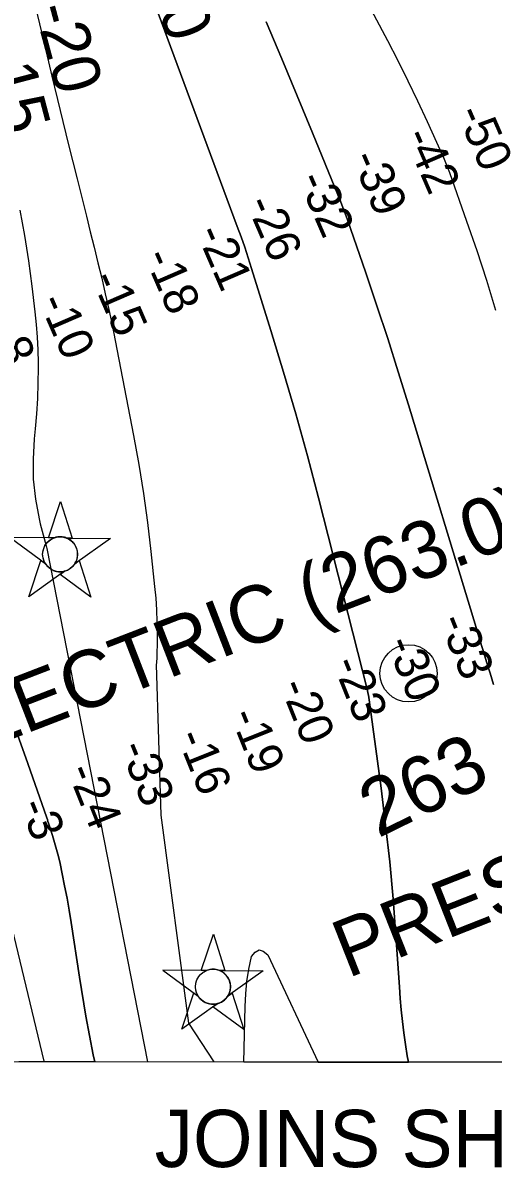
# Model space of a CAD drawing. Extents: x 3245246 to 3283090, y 806824 to 832173.
# Drawn here: x 3272062 to 3272883, y 812018 to 814018 of the extents above; entities that cross this region are included whole.
import ezdxf

# ---------------------------------------------------------------- set-up
doc = ezdxf.new("R2010")
doc.units = 0
for name, color, linetype in [('V-ANNO-TEXT', 7, 'Continuous'), ('V-CHAN-NAID', 7, 'Continuous'), ('V-GRID-FRAM', 7, 'Continuous'), ('V-RIVR-IDEN', 7, 'Continuous'), ('V-RIVR-MILE', 7, 'Continuous'), ('V-RIVR-RANG', 7, 'Continuous'), ('V-TOPO-DPTH', 7, 'Continuous'), ('V-TOPO-MAJR', 7, 'Continuous'), ('V-TOPO-MINR', 7, 'Continuous'), ('V-TOPO-MINR-IDEN', 7, 'Continuous')]:
    doc.layers.add(name, color=color, linetype=linetype)

msp = doc.modelspace()

# ---------------------------------------------------------------- linework, layer by layer
at = {"layer": 'V-CHAN-NAID'}
for points in [[(3272116.1, 813118.6), (3272106.6, 813118.7), (3272127.7, 813182.2), (3272147.9, 813118.4), (3272138.3, 813118.5), (3272136.7, 813119.1), (3272134.7, 813119.7), (3272132.6, 813120.1), (3272130.6, 813120.4), (3272129.4, 813120.6), (3272127.9, 813120.6), (3272126.2, 813120.6), (3272124.8, 813120.6), (3272122.9, 813120.4), (3272121.5, 813120.1), (3272119.7, 813119.8), (3272118.2, 813119.3), (3272117.2, 813119)], [(3272116.1, 813118.6), (3272039.7, 813119.2), (3272101.2, 813073.8), (3272100.1, 813075.7), (3272099.3, 813077.3), (3272098.5, 813079.3), (3272097.8, 813081.3), (3272097.4, 813082.7), (3272097.1, 813084.3), (3272096.8, 813085.7), (3272096.6, 813087.3), (3272096.5, 813089.1), (3272096.5, 813090.7), (3272096.6, 813092.7), (3272096.8, 813094.3), (3272097.2, 813096.5), (3272097.7, 813098.5), (3272098.3, 813100.4), (3272098.9, 813102), (3272099.6, 813103.6), (3272100.5, 813105.2), (3272101.5, 813106.9), (3272102.6, 813108.4), (3272103.6, 813109.6), (3272104.6, 813110.8), (3272105.9, 813112.1), (3272106.9, 813113.1), (3272108.6, 813114.5), (3272109.8, 813115.3), (3272111.5, 813116.4), (3272113.3, 813117.4), (3272114.7, 813118)], [(3272138.3, 813118.5), (3272214.8, 813117.9), (3272152.6, 813073.4), (3272153.5, 813074.9), (3272154.5, 813076.8), (3272155.2, 813078.3), (3272156, 813080.3), (3272156.5, 813082.1), (3272156.9, 813083.7), (3272157.3, 813085.7), (3272157.4, 813087.3), (3272157.6, 813089.5), (3272157.5, 813091.6), (3272157.4, 813093.8), (3272157.1, 813095.5), (3272156.6, 813097.8), (3272156, 813099.9), (3272155.2, 813101.9), (3272154.6, 813103.3), (3272153.5, 813105.3), (3272152.5, 813107), (3272151.3, 813108.7), (3272150, 813110.2), (3272148.7, 813111.6), (3272147.1, 813113.1), (3272145.4, 813114.5), (3272143.7, 813115.7), (3272141.8, 813116.8), (3272140.3, 813117.6)], [(3272134.6, 813060.5), (3272072.4, 813016), (3272093.5, 813079.5), (3272101.2, 813073.8), (3272101.9, 813072.8), (3272103.2, 813071), (3272104.5, 813069.5), (3272105.9, 813068), (3272107.3, 813066.8), (3272108.8, 813065.6), (3272110.2, 813064.6), (3272111.8, 813063.6), (3272113.6, 813062.7), (3272115.3, 813061.9), (3272116.8, 813061.3), (3272118.4, 813060.8), (3272120.6, 813060.2), (3272122.2, 813060), (3272124.2, 813059.7), (3272125.7, 813059.6), (3272127.6, 813059.6), (3272129.3, 813059.6), (3272131, 813059.8), (3272132.9, 813060.1)], [(3272152.6, 813073.4), (3272160.4, 813079), (3272180.6, 813015.2), (3272126.8, 813054.9), (3272134.6, 813060.5), (3272136.2, 813061), (3272137.9, 813061.5), (3272140, 813062.5), (3272141.8, 813063.3), (3272143.6, 813064.5), (3272145.4, 813065.7), (3272146.9, 813066.9), (3272148.2, 813068.1), (3272149.6, 813069.5), (3272150.8, 813070.9), (3272151.9, 813072.4)], [(3272383, 812363.2), (3272373.4, 812363.3), (3272394.5, 812426.8), (3272414.7, 812363), (3272405.1, 812363.1), (3272403.6, 812363.7), (3272401.5, 812364.3), (3272399.4, 812364.7), (3272397.4, 812365), (3272396.2, 812365.2), (3272394.7, 812365.2), (3272393, 812365.2), (3272391.6, 812365.2), (3272389.7, 812365), (3272388.3, 812364.7), (3272386.5, 812364.4), (3272385, 812363.9), (3272384, 812363.6)], [(3272383, 812363.2), (3272306.5, 812363.8), (3272368, 812318.4), (3272366.9, 812320.3), (3272366.1, 812321.9), (3272365.3, 812323.9), (3272364.6, 812325.9), (3272364.2, 812327.3), (3272363.9, 812328.9), (3272363.6, 812330.3), (3272363.4, 812331.9), (3272363.3, 812333.7), (3272363.3, 812335.3), (3272363.4, 812337.3), (3272363.6, 812338.9), (3272364, 812341.1), (3272364.5, 812343.1), (3272365.1, 812345), (3272365.7, 812346.6), (3272366.5, 812348.2), (3272367.3, 812349.8), (3272368.3, 812351.5), (3272369.4, 812353), (3272370.4, 812354.2), (3272371.4, 812355.4), (3272372.7, 812356.7), (3272373.7, 812357.7), (3272375.4, 812359.1), (3272376.6, 812360), (3272378.3, 812361), (3272380.1, 812362), (3272381.5, 812362.6)], [(3272405.1, 812363.1), (3272481.6, 812362.5), (3272419.4, 812318), (3272420.3, 812319.5), (3272421.3, 812321.4), (3272422, 812322.9), (3272422.8, 812324.9), (3272423.3, 812326.7), (3272423.7, 812328.3), (3272424.1, 812330.3), (3272424.2, 812331.9), (3272424.4, 812334.1), (3272424.3, 812336.2), (3272424.2, 812338.4), (3272423.9, 812340.1), (3272423.4, 812342.4), (3272422.8, 812344.5), (3272422, 812346.5), (3272421.4, 812347.9), (3272420.4, 812349.9), (3272419.3, 812351.6), (3272418.1, 812353.3), (3272416.8, 812354.8), (3272415.5, 812356.2), (3272413.9, 812357.7), (3272412.2, 812359.1), (3272410.5, 812360.3), (3272408.6, 812361.4), (3272407.1, 812362.2)], [(3272401.4, 812305.1), (3272339.2, 812260.6), (3272360.3, 812324.1), (3272368, 812318.4), (3272368.7, 812317.4), (3272370, 812315.6), (3272371.3, 812314.1), (3272372.7, 812312.6), (3272374.1, 812311.4), (3272375.6, 812310.2), (3272377, 812309.2), (3272378.6, 812308.2), (3272380.4, 812307.3), (3272382.2, 812306.5), (3272383.6, 812305.9), (3272385.2, 812305.4), (3272387.5, 812304.8), (3272389, 812304.6), (3272391, 812304.3), (3272392.5, 812304.2), (3272394.4, 812304.2), (3272396.1, 812304.2), (3272397.8, 812304.4), (3272399.7, 812304.7)], [(3272419.4, 812318), (3272427.2, 812323.6), (3272447.4, 812259.8), (3272393.6, 812299.5), (3272401.4, 812305.1), (3272403.1, 812305.6), (3272404.7, 812306.1), (3272406.8, 812307.1), (3272408.6, 812307.9), (3272410.4, 812309.1), (3272412.2, 812310.3), (3272413.7, 812311.5), (3272415, 812312.7), (3272416.4, 812314.1), (3272417.6, 812315.5), (3272418.7, 812317)]]:
    msp.add_lwpolyline(points, close=True, dxfattribs=at)
for centre in [(3272127, 813090.1), (3272393.8, 812334.7)]:
    msp.add_circle(centre, 30.5, dxfattribs=at)
at = {"layer": 'V-GRID-FRAM'}
msp.add_lwpolyline([(3249428.8, 830400), (3280833.3, 830386.3), (3280833.3, 812199.6), (3249412.9, 812213.3), (3249428.8, 830400)], dxfattribs=at)
at = {"layer": 'V-RIVR-MILE'}
msp.add_circle((3272735.3, 812882.1), 50, dxfattribs=at)
at = {"layer": 'V-TOPO-DPTH'}
for q in [(3272447.7, 812203.2), (3272735.2, 812203.1)]:
    msp.add_line((3272577.5, 812203.2), q, dxfattribs=at)
for points in [[(3272735.2, 812203.1), (3272733.1, 812214.1), (3272729.8, 812234), (3272726.9, 812254), (3272724.6, 812274), (3272722.5, 812294.1), (3272720.7, 812314.2), (3272719.2, 812334.4), (3272713.1, 812423.5), (3272708.1, 812488.2), (3272702.3, 812552.8), (3272695.2, 812617.2), (3272687.2, 812681.6), (3272666.6, 812835.8), (3272666, 812839.9), (3272665.3, 812844), (3272664.4, 812848), (3272663.5, 812852.1), (3272578, 813188.4), (3272558.6, 813262), (3272538.5, 813335.3), (3272517.2, 813408.4), (3272495.1, 813481.2), (3272461.3, 813589.5), (3272455.4, 813607.9), (3272449.3, 813626.3), (3272442.9, 813644.5), (3272436.3, 813662.7), (3272181.8, 814350.1)], [(3272735.2, 812203.1), (3272733.1, 812214.1), (3272729.8, 812234), (3272726.9, 812254), (3272724.6, 812274), (3272722.5, 812294.1), (3272720.7, 812314.2), (3272719.2, 812334.4), (3272713.1, 812423.5), (3272708.1, 812488.2), (3272702.3, 812552.8), (3272695.2, 812617.2), (3272687.2, 812681.6), (3272666.6, 812835.8), (3272666, 812839.9), (3272665.3, 812844), (3272664.4, 812848), (3272663.5, 812852.1), (3272578, 813188.4), (3272558.6, 813262), (3272538.5, 813335.3), (3272517.2, 813408.4), (3272495.1, 813481.2), (3272461.3, 813589.5), (3272455.4, 813607.9), (3272449.3, 813626.3), (3272442.9, 813644.5), (3272436.3, 813662.7), (3272181.8, 814350.1)], [(3272072.6, 814094.4), (3272098.3, 813985), (3272112.5, 813925.1), (3272126.9, 813865.2), (3272141.6, 813805.5), (3272156.5, 813745.7), (3272173, 813680.4), (3272179.7, 813653.4), (3272186.4, 813626.3), (3272193, 813599.3), (3272199.6, 813572.2), (3272205.9, 813545.1), (3272211.9, 813517.9), (3272217.6, 813490.6), (3272223.1, 813463.3), (3272255, 813297.3), (3272264.1, 813246.9), (3272272.3, 813196.4), (3272279.3, 813145.6), (3272285.4, 813094.8), (3272291.9, 813033.9), (3272293.8, 813013.4), (3272295.2, 812992.8), (3272295.9, 812972.2), (3272296.2, 812951.6), (3272296.2, 812930.6), (3272296, 812920.5), (3272295.7, 812910.4), (3272295, 812900.3), (3272294.8, 812897.4)], [(3272072.6, 814094.4), (3272098.3, 813985), (3272112.5, 813925.1), (3272126.9, 813865.2), (3272141.6, 813805.5), (3272156.5, 813745.7), (3272173, 813680.4), (3272179.7, 813653.4), (3272186.4, 813626.3), (3272193, 813599.3), (3272199.6, 813572.2), (3272205.9, 813545.1), (3272211.9, 813517.9), (3272217.6, 813490.6), (3272223.1, 813463.3), (3272255, 813297.3), (3272264.1, 813246.9), (3272272.3, 813196.4), (3272279.3, 813145.6), (3272285.4, 813094.8), (3272291.9, 813033.9), (3272293.8, 813013.4), (3272295.2, 812992.8), (3272295.9, 812972.2), (3272296.2, 812951.6), (3272296.2, 812930.6), (3272296, 812920.5), (3272295.7, 812910.4), (3272295, 812900.3), (3272294.8, 812897.4)], [(3272486.6, 814020.3), (3272513.9, 813955.6), (3272540.9, 813890.9), (3272567.6, 813826), (3272611.9, 813717.7), (3272616.2, 813706.9), (3272620.4, 813696), (3272624.5, 813685.1), (3272628.4, 813674.1), (3272660.4, 813581.6), (3272679.9, 813524.2), (3272699, 813466.7), (3272717.3, 813409), (3272735.2, 813351.1), (3272853.2, 812961.9), (3272859.2, 812942.1), (3272865.3, 812922.3), (3272871.4, 812902.5), (3272877.6, 812882.7), (3272883.7, 812862.9)], [(3272883.7, 812862.9), (3272877.6, 812882.7), (3272871.4, 812902.5), (3272865.3, 812922.3), (3272859.2, 812942.1), (3272853.2, 812961.9), (3272735.2, 813351.1), (3272717.3, 813409), (3272699, 813466.7), (3272679.9, 813524.2), (3272660.4, 813581.6), (3272628.4, 813674.1), (3272624.5, 813685.1), (3272620.4, 813696), (3272616.2, 813706.9), (3272611.9, 813717.7), (3272567.6, 813826), (3272540.9, 813890.9), (3272513.9, 813955.6), (3272486.6, 814020.3)], [(3272294.8, 812897.4), (3272302.9, 812634.6), (3272350.8, 812271.3), (3272395.2, 812203.3)], [(3272294.8, 812897.4), (3272302.9, 812634.6), (3272350.8, 812271.3), (3272395.2, 812203.3)], [(3272187.6, 812203.3), (3272184.8, 812216), (3272172, 812283.6), (3272160.6, 812351.6), (3272146.2, 812446.7), (3272142.7, 812468.2), (3272139, 812489.6), (3272134.9, 812510.9), (3272130.6, 812532.2), (3272126.8, 812549.7), (3272124, 812562.1), (3272120.9, 812574.6), (3272117.4, 812586.9), (3272113.7, 812599.1), (3272107.9, 812617), (3272106.9, 812620.3), (3272105.8, 812623.5), (3272104.7, 812626.7), (3272103.6, 812629.9), (3272070.5, 812724.8), (3272052.4, 812775.2)], [(3272052.4, 812775.2), (3272070.5, 812724.8), (3272103.6, 812629.9), (3272104.7, 812626.7), (3272105.8, 812623.5), (3272106.9, 812620.3), (3272107.9, 812617), (3272113.7, 812599.1), (3272117.4, 812586.9), (3272120.9, 812574.6), (3272124, 812562.1), (3272126.8, 812549.7), (3272130.6, 812532.2), (3272134.9, 812510.9), (3272139, 812489.6), (3272142.7, 812468.2), (3272146.2, 812446.7), (3272160.6, 812351.6), (3272172, 812283.6), (3272184.8, 812216), (3272187.6, 812203.3), (3272054.7, 812203.4)], [(3272447.7, 812203.2), (3272450, 812300.1), (3272451.2, 812322.1), (3272453.2, 812343.9), (3272456.7, 812365.7), (3272461, 812387.3), (3272467.4, 812395.2), (3272474.2, 812399), (3272481.7, 812396.7), (3272489.7, 812390.3), (3272577.5, 812203.2)], [(3272447.7, 812203.2), (3272450, 812300.1), (3272451.2, 812322.1), (3272453.2, 812343.9), (3272456.7, 812365.7), (3272461, 812387.3), (3272467.4, 812395.2), (3272474.2, 812399), (3272481.7, 812396.7), (3272489.7, 812390.3), (3272577.5, 812203.2)], [(3273036, 812203), (3272735.2, 812203.1)]]:
    msp.add_lwpolyline(points, dxfattribs=at)
at = {"layer": 'V-TOPO-MAJR'}
msp.add_lwpolyline([(3272612.2, 814149.8), (3272698.2, 813987.2), (3272716.3, 813952.3), (3272733.9, 813917.2), (3272750.9, 813881.8), (3272767.5, 813846.2), (3272792.1, 813792.1), (3272796, 813783.3), (3272799.7, 813774.5), (3272803.1, 813765.6), (3272806.5, 813756.7), (3272836.6, 813672), (3272854.3, 813620.5), (3272871.2, 813568.8), (3272886.8, 813516.6)], dxfattribs=at)
at = {"layer": 'V-TOPO-MINR'}
for points in [[(3272181.8, 814350.1), (3272436.3, 813662.7), (3272442.9, 813644.5), (3272449.3, 813626.3), (3272455.4, 813607.9), (3272461.3, 813589.5), (3272495.1, 813481.2), (3272517.2, 813408.4), (3272538.5, 813335.3), (3272558.6, 813262), (3272578, 813188.4), (3272663.5, 812852.1), (3272664.4, 812848), (3272665.3, 812844), (3272666, 812839.9), (3272666.6, 812835.8), (3272687.2, 812681.6), (3272695.2, 812617.2), (3272702.3, 812552.8), (3272708.1, 812488.2), (3272713.1, 812423.5), (3272719.2, 812334.4), (3272720.7, 812314.2), (3272722.5, 812294.1), (3272724.6, 812274), (3272726.9, 812254), (3272729.8, 812234), (3272733.1, 812214.1), (3272735.2, 812203.1)], [(3272072.6, 814094.4), (3272098.3, 813985), (3272112.5, 813925.1), (3272126.9, 813865.2), (3272141.6, 813805.5), (3272156.5, 813745.7), (3272173, 813680.4), (3272179.7, 813653.4), (3272186.4, 813626.3), (3272193, 813599.3), (3272199.6, 813572.2), (3272205.9, 813545.1), (3272211.9, 813517.9), (3272217.6, 813490.6), (3272223.1, 813463.3), (3272255, 813297.3), (3272264.1, 813246.9), (3272272.3, 813196.4), (3272279.3, 813145.6), (3272285.4, 813094.8), (3272291.9, 813033.9), (3272293.8, 813013.4), (3272295.2, 812992.8), (3272295.9, 812972.2), (3272296.2, 812951.6), (3272296.2, 812930.6), (3272296, 812920.5), (3272295.7, 812910.4), (3272295, 812900.3), (3272294.8, 812897.4)], [(3272486.6, 814020.3), (3272513.9, 813955.6), (3272540.9, 813890.9), (3272567.6, 813826), (3272611.9, 813717.7), (3272616.2, 813706.9), (3272620.4, 813696), (3272624.5, 813685.1), (3272628.4, 813674.1), (3272660.4, 813581.6), (3272679.9, 813524.2), (3272699, 813466.7), (3272717.3, 813409), (3272735.2, 813351.1), (3272853.2, 812961.9), (3272859.2, 812942.1), (3272865.3, 812922.3), (3272871.4, 812902.5), (3272877.6, 812882.7), (3272883.7, 812862.9)], [(3271528.6, 813762), (3271723.2, 813114.6), (3271753.1, 813058.2), (3271783, 813001.8), (3271813.1, 812945.4), (3272007, 812583), (3272098.4, 812204.7), (3272098.7, 812203.4)], [(3272056.6, 813691.2), (3272064.7, 813647.1), (3272071.5, 813602.8), (3272077.5, 813558.3), (3272082.9, 813513.4), (3272085.2, 813491.3), (3272086.9, 813469.2), (3272087.9, 813447), (3272088.4, 813424.7), (3272088.4, 813415.7), (3272088, 813388.9), (3272087.2, 813362.2), (3272085.5, 813335.5), (3272083.2, 813308.9), (3272081.5, 813291.5), (3272079.7, 813256.3), (3272080.2, 813221.3), (3272084.1, 813186.4), (3272090.3, 813151.7), (3272092.2, 813143.1), (3272102.4, 813104.6), (3272103.7, 813100.3)], [(3272103.7, 813100.3), (3272279.6, 812203.3)], [(3272294.8, 812897.4), (3272302.9, 812634.6), (3272350.8, 812271.3), (3272395.2, 812203.3)], [(3272052.4, 812775.2), (3272070.5, 812724.8), (3272103.6, 812629.9), (3272104.7, 812626.7), (3272105.8, 812623.5), (3272106.9, 812620.3), (3272107.9, 812617), (3272113.7, 812599.1), (3272117.4, 812586.9), (3272120.9, 812574.6), (3272124, 812562.1), (3272126.8, 812549.7), (3272130.6, 812532.2), (3272134.9, 812510.9), (3272139, 812489.6), (3272142.7, 812468.2), (3272146.2, 812446.7), (3272160.6, 812351.6), (3272172, 812283.6), (3272184.8, 812216), (3272187.6, 812203.3)], [(3272447.7, 812203.2), (3272450, 812300.1), (3272451.2, 812322.1), (3272453.2, 812343.9), (3272456.7, 812365.7), (3272461, 812387.3), (3272467.4, 812395.2), (3272474.2, 812399), (3272481.7, 812396.7), (3272489.7, 812390.3), (3272577.5, 812203.2)]]:
    msp.add_lwpolyline(points, dxfattribs=at)

# ---------------------------------------------------------------- texts
at = {"layer": 'V-ANNO-TEXT'}
msp.add_text('JOINS SHEET 19', height=100, rotation=359.975, dxfattribs=at).set_placement((3272292, 812019.8))
at = {"layer": 'V-CHAN-NAID'}
msp.add_text('CAJUN ELECTRIC (263.0) (2)', height=100, rotation=21.1199, dxfattribs=at).set_placement((3271463.2, 812543.1))
at = {"layer": 'V-RIVR-IDEN'}
for s, rotation, p in [('PRESTONS LDG.', 21.5201, (3272629, 812349.2)), ('263', 26.1679, (3272682, 812593.7))]:
    msp.add_text(s, height=100, rotation=rotation, dxfattribs=at).set_placement(p)
at = {"layer": 'V-RIVR-RANG'}
for s, rotation, p in [('-50', 293.4204, (3272818.2, 813860.8)), ('-42', 293.4204, (3272726.4, 813821.1)), ('-39', 293.4204, (3272634.3, 813782.2)), ('-32', 293.4204, (3272541.4, 813745.1)), ('-26', 293.4204, (3272450.7, 813703)), ('-21', 293.4204, (3272363.8, 813652)), ('-18', 293.4204, (3272272.8, 813610.5)), ('-15', 293.4204, (3272180.6, 813571.8)), ('-10', 293.4204, (3272089, 813531.7)), ('-8', 293.4204, (3272002.7, 813479.3)), ('-33', 291.7952, (3272787.7, 812973.9)), ('-30', 291.7952, (3272695.6, 812935)), ('-23', 291.7952, (3272602, 812899.6)), ('-20', 291.7952, (3272509.9, 812860.7)), ('-19', 291.7952, (3272422.9, 812808.9)), ('-16', 291.7952, (3272329.8, 812772.2)), ('-33', 291.7952, (3272230.1, 812752.5)), ('-24', 291.7952, (3272138.4, 812712.3)), ('-3', 291.7952, (3272055.1, 812651.5))]:
    msp.add_text(s, height=60, rotation=rotation, dxfattribs=at).set_placement(p)
at = {"layer": 'V-TOPO-MINR-IDEN'}
for s, rotation, p in [('-30', 290.315, (3272263.2, 814130.3)), ('-20', 285.0546, (3272081.3, 814043.5)), ('-15', 284.7355, (3271991, 813974.1))]:
    msp.add_text(s, height=83, rotation=rotation, dxfattribs=at).set_placement(p)

doc.saveas('drawing.dxf')
